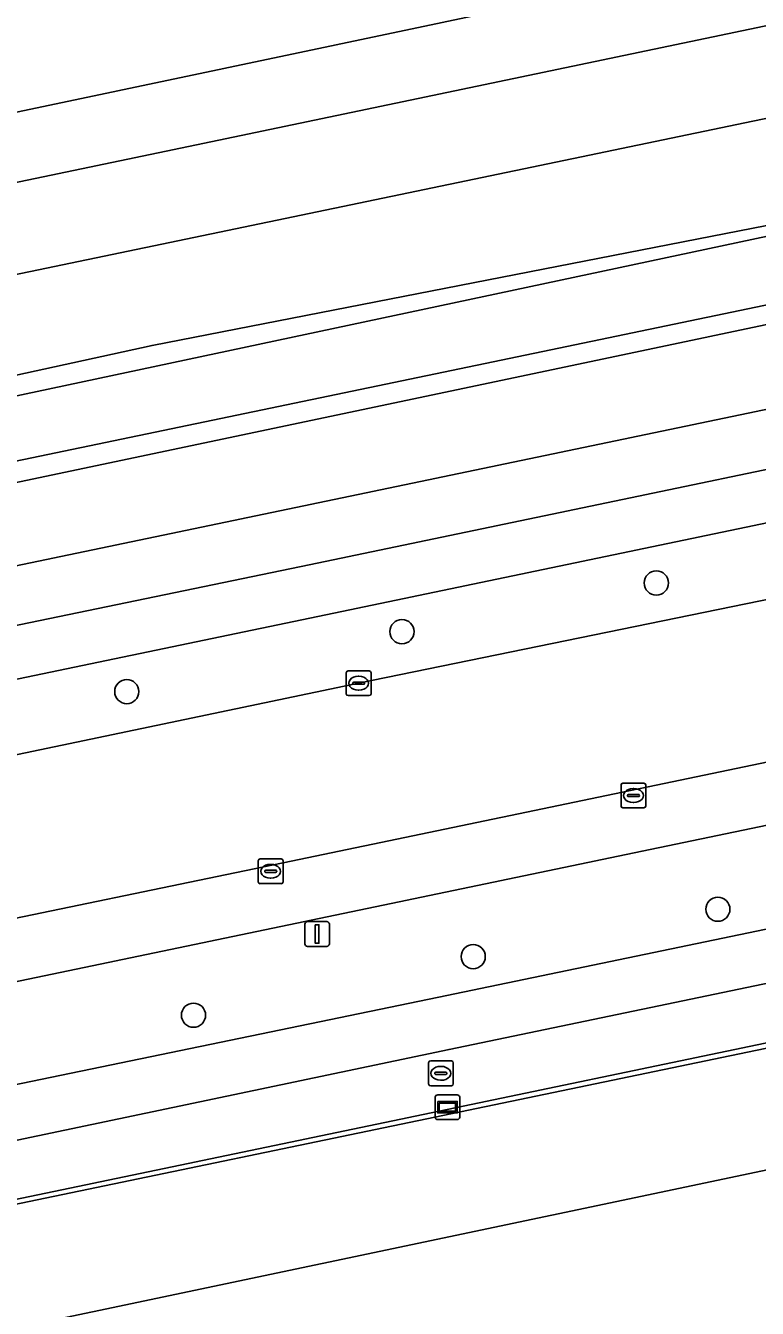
# Model space of a CAD drawing. Extents: x 162989 to 165008, y 383432 to 384338.
# Drawn here: x 164439.6 to 164469.2, y 384217.6 to 384269.5 of the extents above; entities that cross this region are included whole.
import ezdxf

# ---------------------------------------------------------------- set-up
doc = ezdxf.new("R2010")
doc.units = 0
for name, color, linetype in [('IMGEO_Berm_groen', 7, 'Continuous'), ('IMGEO_Boom', 7, 'Continuous'), ('IMGEO_Brandkraan', 7, 'Continuous'), ('IMGEO_Erf', 7, 'Continuous'), ('IMGEO_Fietspad_open', 7, 'Continuous'), ('IMGEO_Gemengd_bos', 7, 'Continuous'), ('IMGEO_Grasland_overig', 7, 'Continuous'), ('IMGEO_Greppel_droge_sloot', 7, 'Continuous'), ('IMGEO_Hek', 7, 'Continuous'), ('IMGEO_Kolk', 7, 'Continuous'), ('IMGEO_Lichtmast', 7, 'Continuous'), ('IMGEO_Pand', 7, 'Continuous'), ('IMGEO_Parkeervlak_open', 7, 'Continuous'), ('IMGEO_Rijbaan_lokaal_open', 7, 'Continuous'), ('IMGEO_Spoor', 7, 'Continuous'), ('IMGEO_Spoorbaan_halfverhard', 7, 'Continuous'), ('IMGEO_Verklikker', 7, 'Continuous'), ('IMGEO_Voetpad_open', 7, 'Continuous')]:
    doc.layers.add(name, color=color, linetype=linetype)

msp = doc.modelspace()

# ---------------------------------------------------------------- linework, layer by layer
at = {"layer": 'IMGEO_Berm_groen'}
for points in [[(164701.49, 384294.495), (164700.854, 384297.472), (164660.017, 384288.989), (164626.984, 384282.106), (164593.336, 384275.079), (164552.977, 384266.743), (164451.735, 384245.634), (164404.835, 384235.881), (164384.225, 384231.598), (164359.448, 384226.443)], [(164362.222, 384223.918), (164366.446, 384224.764), (164371.602, 384225.857), (164392.697, 384230.265), (164413.812, 384234.682), (164431.965, 384238.461), (164453.063, 384242.87), (164473.197, 384247.002), (164494.286, 384251.393), (164515.399, 384255.774), (164536.491, 384260.183), (164557.545, 384264.556), (164576.693, 384268.524), (164598.754, 384273.114), (164618.889, 384277.307), (164639.966, 384281.684), (164659.11, 384285.678), (164679.181, 384289.857), (164701.277, 384294.45), (164701.49, 384294.495)]]:
    msp.add_lwpolyline(points, dxfattribs=at)
msp.add_lwpolyline([(164621.862, 384264.76), (164620.492, 384268.471), (164555.467, 384255.002), (164524.903, 384248.631), (164464.53, 384236.083), (164421.896, 384227.192), (164390.88, 384220.716), (164382.4, 384218.944), (164379.422, 384220.92), (164376.14, 384220.234), (164375.058, 384213.228), (164420.474, 384222.769), (164455.91, 384230.094), (164518.367, 384243.06), (164546.942, 384249.063), (164601.668, 384260.367), (164614.911, 384263.179), (164620.253, 384264.419)], close=True, dxfattribs=at)
at = {"layer": 'IMGEO_Boom'}
for centre in [(164465.105, 384246.924), (164454.814, 384244.956), (164443.683, 384242.531), (164467.594, 384233.731), (164457.697, 384231.815), (164446.382, 384229.445)]:
    msp.add_circle(centre, 0.489, dxfattribs=at)
at = {"layer": 'IMGEO_Brandkraan'}
for p, q in [((164455.888, 384226.669), (164455.888, 384227.521)), ((164455.963, 384227.595), (164456.815, 384227.595)), ((164456.376, 384227.375), (164456.401, 384227.375)), ((164456.889, 384227.521), (164456.889, 384226.669)), ((164456.147, 384227.089), (164456.147, 384227.101)), ((164456.585, 384227.052), (164456.187, 384227.052)), ((164456.19, 384227.138), (164456.588, 384227.138)), ((164456.399, 384226.815), (164456.374, 384226.815)), ((164456.631, 384227.101), (164456.631, 384227.089)), ((164456.815, 384226.595), (164455.963, 384226.595))]:
    msp.add_line(p, q, dxfattribs=at)
for points in [[(164455.888, 384226.669), (164455.888, 384227.521)], [(164455.963, 384227.595), (164456.815, 384227.595)], [(164456.889, 384227.521), (164456.889, 384226.669)], [(164456.815, 384226.595), (164455.963, 384226.595)]]:
    msp.add_lwpolyline(points, dxfattribs=at)
for centre, radius, start, end in [((164455.965, 384227.519), 0.0765, 91.552, 178.448), ((164455.965, 384227.519), 0.0765, 91.552, 178.448), ((164456.813, 384227.519), 0.0765, 1.552, 88.448), ((164456.813, 384227.519), 0.0765, 1.552, 88.448), ((164456.187, 384227.098), 0.0403, 85.8775, 175.7526), ((164456.184, 384227.088), 0.0366, 178.938, 274.7102), ((164456.588, 384227.095), 0.043, 264.8664, 352.4533), ((164456.592, 384227.1), 0.0386, 1.7309, 96.639), ((164455.965, 384226.671), 0.0765, 181.552, 268.448), ((164455.965, 384226.671), 0.0765, 181.552, 268.448), ((164456.813, 384226.671), 0.0765, 271.552, 358.448), ((164456.813, 384226.671), 0.0765, 271.552, 358.448)]:
    msp.add_arc(centre, radius, start, end, dxfattribs=at)
for centre, major_axis, ratio, start_param, end_param in [((164456.375, 384227.095), (-0.387, 0.002), 0.722429, 4.712389, 7.853982), ((164456.4, 384227.095), (-0.39, 0.002), 0.717154, 1.570796, 4.712389)]:
    msp.add_ellipse(centre, major_axis=major_axis, ratio=ratio, start_param=start_param, end_param=end_param, dxfattribs=at)
at = {"layer": 'IMGEO_Erf'}
msp.add_lwpolyline([(164702.542, 384276.682), (164686.645, 384273.366), (164665.18, 384268.947), (164630.232, 384261.754), (164622.704, 384260.182), (164616.469, 384258.928), (164596.861, 384254.804), (164547.288, 384244.537), (164519.345, 384238.71), (164457.286, 384225.763), (164422.862, 384218.593), (164381.454, 384209.967), (164377.884, 384209.229), (164378.123, 384208.059), (164377.237, 384207.861), (164377.746, 384205.396), (164380.941, 384206.055), (164384.1, 384190.998), (164379.714, 384190.061)], dxfattribs=at)
msp.add_lwpolyline([(164424.91, 384160.232), (164417.915, 384193.515), (164398.845, 384189.857), (164406.086, 384155.41), (164407.172, 384150.393), (164406.399, 384150.232), (164400.081, 384148.92), (164394.73, 384147.808), (164383.164, 384203.343), (164414.447, 384210.113), (164414.15, 384211.527), (164489, 384227.27), (164500, 384229.584), (164536.198, 384237.198), (164537.225, 384232.305), (164548.614, 384178.063), (164501.388, 384168.148), (164500, 384174.772), (164492.359, 384211.239), (164472.947, 384207.159), (164477.832, 384183.916), (164483.936, 384185.199), (164486.464, 384173.17)], close=True, dxfattribs=at)
at = {"layer": 'IMGEO_Fietspad_open'}
for points in [[(164701.49, 384294.495), (164705.407, 384295.319), (164704.798, 384298.309), (164720.656, 384301.571), (164758.566, 384309.469), (164779.659, 384313.863), (164778.993, 384315.896), (164758.651, 384311.662), (164720.002, 384303.629), (164703.932, 384300.267), (164659.159, 384290.995), (164626.815, 384284.248), (164592.857, 384277.162), (164552.545, 384268.813), (164517.54, 384261.516), (164451.067, 384247.659), (164404.577, 384238.044), (164359.498, 384228.605), (164357.48, 384228.183)], [(164359.448, 384226.443), (164384.225, 384231.598), (164404.835, 384235.881), (164451.735, 384245.634), (164552.977, 384266.743), (164593.336, 384275.079), (164626.984, 384282.106), (164660.017, 384288.989), (164700.854, 384297.472), (164701.49, 384294.495)], [(164760.414, 384297.16), (164750.072, 384294.08), (164743.455, 384292.083), (164732.882, 384288.981), (164719.259, 384285.393), (164712.282, 384283.716), (164708.147, 384282.771), (164701.495, 384281.192), (164685.474, 384277.875), (164664.073, 384273.466), (164628.204, 384266.078), (164621.862, 384264.76), (164620.253, 384264.419), (164614.911, 384263.179), (164601.668, 384260.367), (164546.942, 384249.063), (164518.367, 384243.06), (164455.91, 384230.094), (164420.474, 384222.769), (164375.058, 384213.228), (164369.158, 384212.004), (164362.699, 384210.649), (164358.575, 384209.758)], [(164362.291, 384208.423), (164363.012, 384208.561), (164381.266, 384212.358), (164420.995, 384220.561), (164456.723, 384228.059), (164518.811, 384240.991), (164547.661, 384247.037), (164596.703, 384257.177), (164615.08, 384261.039), (164621.939, 384262.625), (164632.821, 384264.869), (164664.708, 384271.421), (164686.015, 384275.841), (164702.008, 384279.048), (164719.842, 384283.366), (164733.411, 384286.927), (164743.968, 384290.05), (164750.702, 384292.069), (164757.17, 384293.969), (164764.089, 384296.01)]]:
    msp.add_lwpolyline(points, dxfattribs=at)
at = {"layer": 'IMGEO_Gemengd_bos'}
for points in [[(164303.485, 384223.907), (164304.402, 384219.662), (164323.29, 384223.548), (164359.021, 384230.9), (164517.058, 384263.844), (164516.359, 384267.228), (164500, 384263.774), (164434.525, 384250), (164348.319, 384232.834), (164345.391, 384232.251), (164340.758, 384231.27), (164314.07, 384225.844), (164312.147, 384225.517), (164310.471, 384225.232), (164308.203, 384224.846)], [(164517.54, 384261.516), (164517.058, 384263.844), (164359.021, 384230.9), (164359.498, 384228.605), (164404.577, 384238.044), (164451.067, 384247.659)]]:
    msp.add_lwpolyline(points, close=True, dxfattribs=at)
at = {"layer": 'IMGEO_Grasland_overig'}
for points in [[(164472.406, 384261.928), (164444.706, 384256.531), (164427.283, 384252.724), (164425.124, 384251.905), (164423.454, 384251.568), (164421.835, 384251.986), (164366.409, 384240.558), (164361.96, 384239.006), (164359.869, 384238.629), (164357.956, 384238.717), (164337.449, 384234.423), (164304.442, 384227.652)], [(164311.739, 384227.771), (164395.414, 384245.184), (164473.212, 384261.72)]]:
    msp.add_lwpolyline(points, dxfattribs=at)
at = {"layer": 'IMGEO_Greppel_droge_sloot'}
msp.add_lwpolyline([(164314.07, 384225.844), (164340.758, 384231.27), (164345.391, 384232.251), (164348.319, 384232.834), (164434.525, 384250), (164500, 384263.774), (164516.359, 384267.228), (164595.74, 384283.986), (164595.962, 384284.289), (164596.247, 384284.465), (164596.469, 384285.02), (164596.499, 384285.647), (164596.223, 384286.003), (164596.111, 384286.147), (164595.189, 384286.428), (164593.742, 384286.339), (164576.217, 384282.833), (164551.622, 384277.718), (164473.212, 384261.72), (164395.414, 384245.184), (164311.739, 384227.771)], dxfattribs=at)
at = {"layer": 'IMGEO_Hek'}
for points in [[(164303.131, 384226.044), (164305.697, 384225.187), (164307.372, 384224.639), (164387.865, 384241.173), (164396.794, 384243.033), (164579.165, 384280.984), (164608.458, 384287.127), (164632.936, 384292.237), (164650.022, 384295.726), (164674.431, 384300.787), (164689.153, 384303.87), (164716.01, 384309.444), (164762.017, 384319.118), (164785.621, 384324.006)], [(164623.25, 384260.057), (164613.448, 384258.055), (164604.766, 384256.214), (164581.202, 384251.294), (164559.324, 384246.854), (164546.65, 384244.257), (164518.794, 384238.399), (164469.831, 384228.166), (164382.891, 384210.102)]]:
    msp.add_lwpolyline(points, dxfattribs=at)
at = {"layer": 'IMGEO_Kolk'}
for p, q in [((164452.637, 384243.37), (164453.489, 384243.37)), ((164452.562, 384242.444), (164452.562, 384243.296)), ((164452.821, 384242.864), (164452.821, 384242.876)), ((164453.259, 384242.827), (164452.861, 384242.827)), ((164452.864, 384242.913), (164453.262, 384242.913)), ((164453.05, 384243.15), (164453.075, 384243.15)), ((164453.305, 384242.876), (164453.305, 384242.864)), ((164453.563, 384243.296), (164453.563, 384242.444)), ((164453.489, 384242.37), (164452.637, 384242.37)), ((164453.073, 384242.59), (164453.048, 384242.59)), ((164463.678, 384237.904), (164463.678, 384238.756)), ((164463.753, 384238.83), (164464.605, 384238.83)), ((164464.679, 384238.756), (164464.679, 384237.904)), ((164463.937, 384238.324), (164463.937, 384238.336)), ((164464.375, 384238.287), (164463.977, 384238.287)), ((164463.98, 384238.373), (164464.378, 384238.373)), ((164464.166, 384238.61), (164464.191, 384238.61)), ((164464.421, 384238.336), (164464.421, 384238.324)), ((164464.605, 384237.83), (164463.753, 384237.83)), ((164464.189, 384238.05), (164464.164, 384238.05)), ((164449.004, 384234.839), (164449.004, 384235.691)), ((164449.079, 384235.765), (164449.931, 384235.765)), ((164450.005, 384235.691), (164450.005, 384234.839)), ((164449.263, 384235.259), (164449.263, 384235.271)), ((164449.701, 384235.222), (164449.303, 384235.222)), ((164449.306, 384235.308), (164449.704, 384235.308)), ((164449.492, 384235.545), (164449.517, 384235.545)), ((164449.747, 384235.271), (164449.747, 384235.259)), ((164449.931, 384234.765), (164449.079, 384234.765)), ((164449.515, 384234.985), (164449.49, 384234.985))]:
    msp.add_line(p, q, dxfattribs=at)
for points in [[(164452.637, 384243.37), (164453.489, 384243.37)], [(164452.562, 384242.444), (164452.562, 384243.296)], [(164453.563, 384243.296), (164453.563, 384242.444)], [(164453.489, 384242.37), (164452.637, 384242.37)], [(164463.678, 384237.904), (164463.678, 384238.756)], [(164463.753, 384238.83), (164464.605, 384238.83)], [(164464.679, 384238.756), (164464.679, 384237.904)], [(164464.605, 384237.83), (164463.753, 384237.83)], [(164449.004, 384234.839), (164449.004, 384235.691)], [(164449.079, 384235.765), (164449.931, 384235.765)], [(164450.005, 384235.691), (164450.005, 384234.839)], [(164449.931, 384234.765), (164449.079, 384234.765)]]:
    msp.add_lwpolyline(points, dxfattribs=at)
for centre, radius, start, end in [((164452.639, 384243.294), 0.0765, 91.552, 178.448), ((164452.639, 384243.294), 0.0765, 91.552, 178.448), ((164453.487, 384243.294), 0.0765, 1.552, 88.448), ((164453.487, 384243.294), 0.0765, 1.552, 88.448), ((164452.861, 384242.873), 0.0403, 85.8775, 175.7526), ((164452.858, 384242.863), 0.0366, 178.938, 274.7102), ((164453.262, 384242.87), 0.043, 264.8664, 352.4533), ((164453.266, 384242.875), 0.0386, 1.7309, 96.639), ((164452.639, 384242.446), 0.0765, 181.552, 268.448), ((164452.639, 384242.446), 0.0765, 181.552, 268.448), ((164453.487, 384242.446), 0.0765, 271.552, 358.448), ((164453.487, 384242.446), 0.0765, 271.552, 358.448), ((164463.755, 384238.754), 0.0765, 91.552, 178.448), ((164463.755, 384238.754), 0.0765, 91.552, 178.448), ((164464.603, 384238.754), 0.0765, 1.552, 88.448), ((164464.603, 384238.754), 0.0765, 1.552, 88.448), ((164463.977, 384238.333), 0.0403, 85.8775, 175.7526), ((164463.974, 384238.323), 0.0366, 178.938, 274.7102), ((164464.378, 384238.33), 0.043, 264.8664, 352.4533), ((164464.382, 384238.335), 0.0386, 1.7309, 96.639), ((164463.755, 384237.906), 0.0765, 181.552, 268.448), ((164463.755, 384237.906), 0.0765, 181.552, 268.448), ((164464.603, 384237.906), 0.0765, 271.552, 358.448), ((164464.603, 384237.906), 0.0765, 271.552, 358.448), ((164449.081, 384235.689), 0.0765, 91.552, 178.448), ((164449.081, 384235.689), 0.0765, 91.552, 178.448), ((164449.929, 384235.689), 0.0765, 1.552, 88.448), ((164449.929, 384235.689), 0.0765, 1.552, 88.448), ((164449.303, 384235.268), 0.0403, 85.8775, 175.7526), ((164449.3, 384235.258), 0.0366, 178.938, 274.7102), ((164449.704, 384235.265), 0.043, 264.8664, 352.4533), ((164449.708, 384235.27), 0.0386, 1.7309, 96.639), ((164449.081, 384234.841), 0.0765, 181.552, 268.448), ((164449.081, 384234.841), 0.0765, 181.552, 268.448), ((164449.929, 384234.841), 0.0765, 271.552, 358.448), ((164449.929, 384234.841), 0.0765, 271.552, 358.448)]:
    msp.add_arc(centre, radius, start, end, dxfattribs=at)
for centre, major_axis, ratio, start_param, end_param in [((164453.049, 384242.87), (-0.387, 0.002), 0.722429, 4.712389, 7.853982), ((164453.074, 384242.87), (-0.39, 0.002), 0.717154, 1.570796, 4.712389), ((164464.165, 384238.33), (-0.387, 0.002), 0.722429, 4.712389, 7.853982), ((164464.19, 384238.33), (-0.39, 0.002), 0.717154, 1.570796, 4.712389), ((164449.491, 384235.265), (-0.387, 0.002), 0.722429, 4.712389, 7.853982), ((164449.516, 384235.265), (-0.39, 0.002), 0.717154, 1.570796, 4.712389)]:
    msp.add_ellipse(centre, major_axis=major_axis, ratio=ratio, start_param=start_param, end_param=end_param, dxfattribs=at)
at = {"layer": 'IMGEO_Lichtmast'}
for p, q in [((164450.889, 384232.33), (164450.889, 384233.13)), ((164450.889, 384233.13), (164450.889, 384232.33)), ((164450.989, 384233.23), (164451.779, 384233.23)), ((164451.779, 384233.23), (164450.989, 384233.23)), ((164451.879, 384233.13), (164451.879, 384232.33)), ((164451.879, 384232.33), (164451.879, 384233.13)), ((164451.779, 384232.23), (164450.989, 384232.23)), ((164450.989, 384232.23), (164451.779, 384232.23))]:
    msp.add_line(p, q, dxfattribs=at)
msp.add_lwpolyline([(164451.309, 384233.105), (164451.459, 384233.105), (164451.459, 384232.355), (164451.309, 384232.355), (164451.309, 384233.105)], dxfattribs=at)
for centre, start, end in [((164450.989, 384233.13), 90, 180), ((164450.989, 384233.13), 90, 180), ((164451.779, 384233.13), 0, 90), ((164451.779, 384233.13), 360, 90), ((164450.989, 384232.33), 180, 270), ((164450.989, 384232.33), 180, 270), ((164451.779, 384232.33), 270, 0), ((164451.779, 384232.33), 270, 0)]:
    msp.add_arc(centre, 0.1, start, end, dxfattribs=at)
at = {"layer": 'IMGEO_Pand'}
msp.add_lwpolyline([(164414.447, 384210.113), (164417.915, 384193.515), (164424.91, 384160.232), (164486.464, 384173.17), (164483.936, 384185.199), (164477.832, 384183.916), (164472.947, 384207.159), (164492.359, 384211.239), (164489, 384227.27), (164414.15, 384211.527)], close=True, dxfattribs=at)
at = {"layer": 'IMGEO_Parkeervlak_open'}
msp.add_lwpolyline([(164752.838, 384298.623), (164727.875, 384293.439), (164700.168, 384287.62), (164667.954, 384280.937), (164627.992, 384272.609), (164555.352, 384257.53), (164524.346, 384251.088), (164450.33, 384235.678), (164421.166, 384229.639), (164391.945, 384223.533), (164379.422, 384220.92), (164382.4, 384218.944), (164390.88, 384220.716), (164421.896, 384227.192), (164464.53, 384236.083), (164524.903, 384248.631), (164555.467, 384255.002), (164620.492, 384268.471)], dxfattribs=at)
at = {"layer": 'IMGEO_Rijbaan_lokaal_open'}
for points in [[(164364.568, 384217.842), (164365.779, 384218.091), (164371.085, 384219.184), (164376.14, 384220.234), (164379.422, 384220.92), (164391.945, 384223.533), (164421.166, 384229.639), (164450.33, 384235.678), (164524.346, 384251.088), (164555.352, 384257.53), (164627.992, 384272.609), (164667.954, 384280.937), (164700.168, 384287.62), (164727.875, 384293.439), (164752.838, 384298.623)], [(164705.407, 384295.319), (164701.49, 384294.495), (164701.277, 384294.45), (164679.181, 384289.857), (164659.11, 384285.678), (164639.966, 384281.684), (164618.889, 384277.307), (164598.754, 384273.114), (164576.693, 384268.524), (164557.545, 384264.556), (164536.491, 384260.183), (164515.399, 384255.774), (164494.286, 384251.393), (164473.197, 384247.002), (164453.063, 384242.87), (164431.965, 384238.461), (164413.812, 384234.682), (164392.697, 384230.265), (164371.602, 384225.857), (164366.446, 384224.764), (164362.222, 384223.918)]]:
    msp.add_lwpolyline(points, dxfattribs=at)
at = {"layer": 'IMGEO_Spoor'}
for points in [[(164788.231, 384335.773), (164684.182, 384314.23), (164649.743, 384306.978), (164549.034, 384286.117), (164446.504, 384264.637), (164353.435, 384245.24), (164284.243, 384230.902), (164214.646, 384216.358), (164173.585, 384207.909), (164102.605, 384193.066), (164031.754, 384178.409), (163810.752, 384132.353), (163673.071, 384103.86), (163574.904, 384083.455)], [(164789.572, 384332.389), (164775.58, 384329.429), (164644.744, 384302.256), (164570.629, 384286.722), (164345.336, 384239.894), (164220.116, 384213.747), (164092.662, 384187.275), (164071.527, 384182.957), (163942.979, 384156.119), (163900.983, 384147.477), (163806.025, 384127.659), (163575.669, 384079.775)]]:
    msp.add_lwpolyline(points, dxfattribs=at)
at = {"layer": 'IMGEO_Spoorbaan_halfverhard'}
for points in [[(164706.743, 384321.763), (164606.695, 384301.557), (164536.705, 384286.506), (164425.392, 384263.049), (164398.718, 384257.575), (164301.524, 384235.937)], [(164304.442, 384227.652), (164337.449, 384234.423), (164357.956, 384238.717), (164359.869, 384238.629), (164361.96, 384239.006), (164366.409, 384240.558), (164421.835, 384251.986), (164423.454, 384251.568), (164425.124, 384251.905), (164427.283, 384252.724), (164444.706, 384256.531), (164472.406, 384261.928)]]:
    msp.add_lwpolyline(points, dxfattribs=at)
at = {"layer": 'IMGEO_Verklikker'}
for p, q in [((164456.261, 384226.226), (164457.051, 384226.226)), ((164457.051, 384226.226), (164456.261, 384226.226)), ((164456.161, 384225.326), (164456.161, 384226.126)), ((164456.161, 384226.126), (164456.161, 384225.326)), ((164457.151, 384226.126), (164457.151, 384225.326)), ((164457.151, 384225.326), (164457.151, 384226.126)), ((164457.051, 384225.226), (164456.261, 384225.226)), ((164456.261, 384225.226), (164457.051, 384225.226))]:
    msp.add_line(p, q, dxfattribs=at)
for points in [[(164456.262, 384225.958), (164457.05, 384225.958), (164457.05, 384225.494), (164456.262, 384225.494), (164456.262, 384225.958)], [(164456.327, 384225.893), (164456.327, 384225.559), (164456.985, 384225.559), (164456.985, 384225.893), (164456.327, 384225.893)]]:
    msp.add_lwpolyline(points, dxfattribs=at)
for centre, start, end in [((164456.261, 384226.126), 90, 180), ((164456.261, 384226.126), 90, 180), ((164457.051, 384226.126), 0, 90), ((164457.051, 384226.126), 360, 90), ((164456.261, 384225.326), 180, 270), ((164456.261, 384225.326), 180, 270), ((164457.051, 384225.326), 270, 0), ((164457.051, 384225.326), 270, 0)]:
    msp.add_arc(centre, 0.1, start, end, dxfattribs=at)
at = {"layer": 'IMGEO_Voetpad_open'}
for points in [[(164764.089, 384296.01), (164757.17, 384293.969), (164750.702, 384292.069), (164743.968, 384290.05), (164733.411, 384286.927), (164719.842, 384283.366), (164702.008, 384279.048), (164686.015, 384275.841), (164664.708, 384271.421), (164632.821, 384264.869), (164621.939, 384262.625), (164615.08, 384261.039), (164596.703, 384257.177), (164547.661, 384247.037), (164518.811, 384240.991), (164456.723, 384228.059), (164420.995, 384220.561), (164381.266, 384212.358), (164363.012, 384208.561), (164362.291, 384208.423)], [(164363.83, 384206.325), (164364.628, 384206.49), (164370.622, 384207.729), (164375.373, 384208.71), (164377.884, 384209.229), (164381.454, 384209.967), (164422.862, 384218.593), (164457.286, 384225.763), (164519.345, 384238.71), (164547.288, 384244.537), (164596.861, 384254.804)]]:
    msp.add_lwpolyline(points, dxfattribs=at)

doc.saveas('drawing.dxf')
